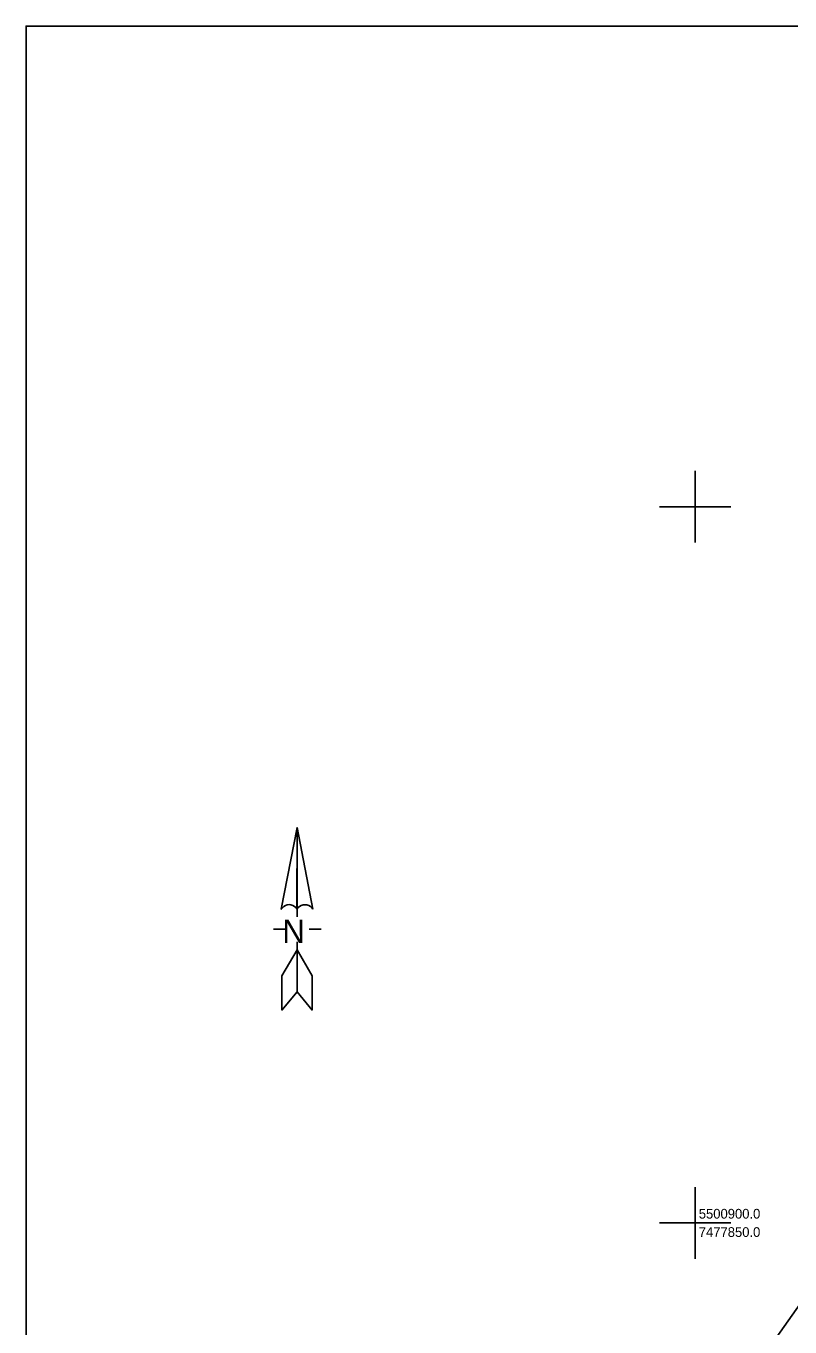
# Model space of a CAD drawing. Extents: x 7477803 to 7478145, y 5500698 to 5500984.
# Drawn here: x 7477803.3 to 7477856.6, y 5500892.7 to 5500983.6 of the extents above; entities that cross this region are included whole.
import ezdxf

# ---------------------------------------------------------------- set-up
doc = ezdxf.new("R2010")
doc.units = 0
for name, color, linetype in [('robocza11', 7, 'Continuous'), ('robocza49', 7, 'Continuous'), ('robocza50', 7, 'Continuous'), ('zakresy', 7, 'Continuous')]:
    doc.layers.add(name, color=color, linetype=linetype)

# ---------------------------------------------------------------- blocks, each defined once
blk = doc.blocks.new('1STP')
at = {"layer": 'robocza50'}
for p, q in [((-0.03, 2.17), (-0.03, 17.73)), ((-2.07, 0.01), (-4.15, 0.01)), ((2.09, 0.01), (4.17, 0.01)), ((-0.03, -2.2), (-0.03, -10.97))]:
    blk.add_line(p, q, dxfattribs=at)
for points in [[(-0.03, 3.46), (-0.24, 3.75), (-0.49, 3.96), (-0.78, 4.13), (-1.11, 4.25), (-1.44, 4.3), (-1.77, 4.25), (-2.07, 4.13), (-2.36, 3.96), (-2.61, 3.71), (-2.81, 3.46), (-0.03, 17.73)], [(-0.03, -10.97), (-2.69, -14.14), (-2.69, -8.14), (-0.03, -3.61)]]:
    blk.add_lwpolyline(points, close=True, dxfattribs=at)
for points in [[(-2.81, 3.46), (-0.03, 17.73), (-0.03, 3.46), (-0.24, 3.75), (-0.49, 3.96), (-0.78, 4.13), (-1.11, 4.25), (-1.44, 4.3), (-1.77, 4.25), (-2.07, 4.13), (-2.36, 3.96), (-2.61, 3.71), (-2.81, 3.46)], [(2.72, 3.46), (2.55, 3.71), (2.3, 3.96), (2.01, 4.13), (1.68, 4.25), (1.35, 4.25), (1.01, 4.25), (0.68, 4.13), (0.39, 3.96), (0.14, 3.75), (-0.07, 3.46), (-0.03, 17.73), (2.72, 3.46)], [(-2.69, -14.14), (-2.69, -8.14), (-0.03, -3.61), (-0.03, -10.97), (-2.69, -14.14)], [(-0.03, -3.61), (2.59, -8.14), (2.59, -14.14), (-0.03, -10.97)]]:
    blk.add_lwpolyline(points, dxfattribs=at)
blk.add_text('N', height=4.11, rotation=180, dxfattribs=at).set_placement((1.35, 1.67))

msp = doc.modelspace()

# ---------------------------------------------------------------- linework, layer by layer
at = {"layer": 'robocza11'}
msp.add_lwpolyline([(7478014.996, 5500697.565), (7478144.729, 5500697.565), (7478144.729, 5500983.565), (7477803.256, 5500983.565), (7477803.256, 5500697.565), (7478010.821, 5500697.565)], close=True, dxfattribs=at)
at = {"layer": 'robocza49'}
for p, q in [((7477850, 5500947.5), (7477850, 5500952.5)), ((7477847.5, 5500950), (7477852.5, 5500950)), ((7477850, 5500897.5), (7477850, 5500902.5)), ((7477847.5, 5500900), (7477852.5, 5500900))]:
    msp.add_line(p, q, dxfattribs=at)
at = {"layer": 'zakresy'}
msp.add_lwpolyline([(7477995.059, 5500962.348), (7477983.951, 5500968.084), (7477970.781, 5500968.613), (7477936.09, 5500958.171), (7477930.511, 5500954.336), (7477914.305, 5500958.58), (7477904.32, 5500957.41), (7477897.265, 5500950.868), (7477811.424, 5500829.338), (7477936.003, 5500769.492), (7478008.982, 5500726.585), (7478019.402, 5500721.781), (7478037.95, 5500734.97), (7478039.493, 5500755.094), (7478043.98, 5500765.708), (7478067.545, 5500795.068), (7478092.109, 5500820.25), (7478076.156, 5500837.989), (7478068.105, 5500851.146), (7478061.422, 5500873.298), (7478054.135, 5500876.371), (7478039.669, 5500897.644), (7478026.36, 5500915.23), (7478015.054, 5500927.728)], close=True, dxfattribs=at)

# ---------------------------------------------------------------- block references
at = {"layer": 'robocza50', "xscale": 0.4, "yscale": 0.4000000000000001}
msp.add_blockref('1STP', (7477822.206, 5500920.511), dxfattribs=at)

# ---------------------------------------------------------------- texts
at = {"layer": 'robocza50'}
for s, p in [(' 5500900.0', (7477850, 5500900.3)), (' 7477850.0', (7477850, 5500899.02))]:
    msp.add_text(s, height=0.68, dxfattribs=at).set_placement(p)

doc.saveas('drawing.dxf')
